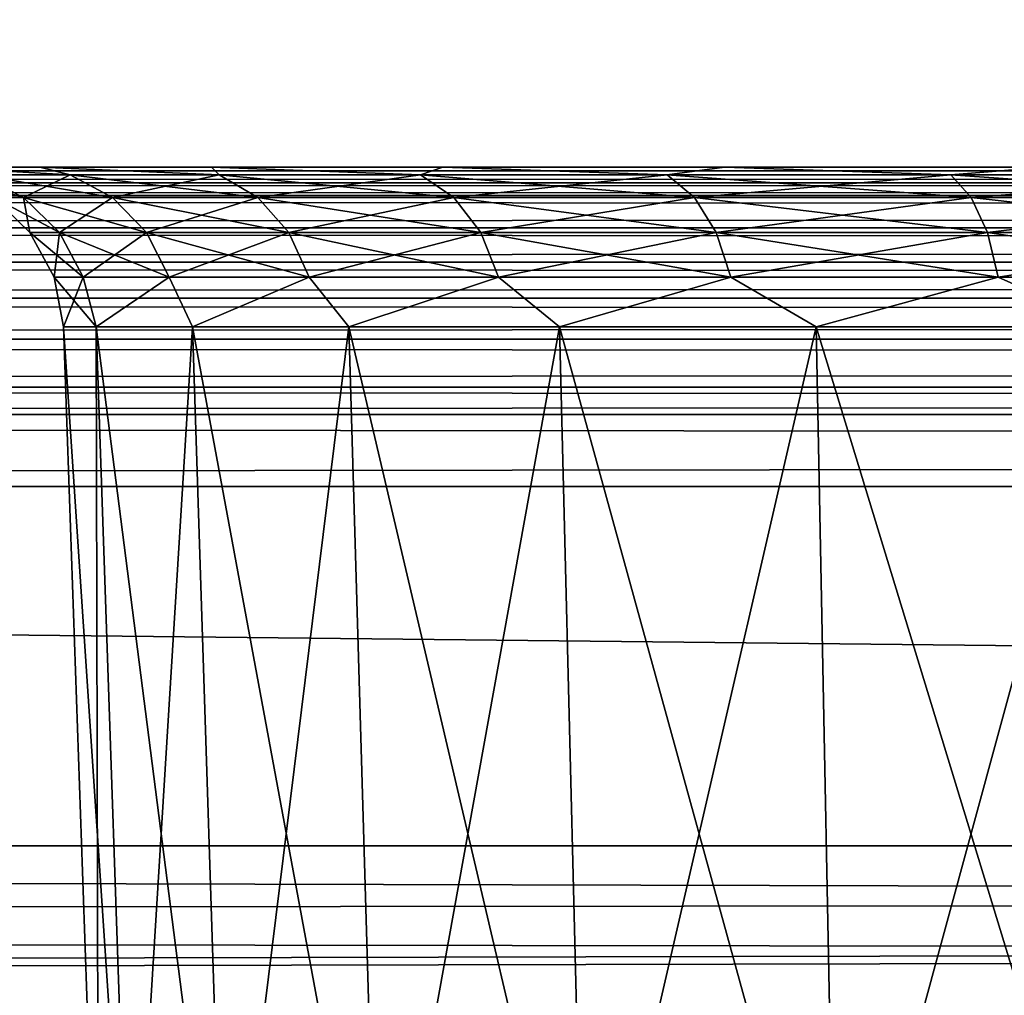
# Model space of a CAD drawing. Header units: millimetres. Extents: x -55 to 55, y -4 to 85.
# Tile 287 of 656: x -27.63 to -26.14, y -3.25 to -1.78. Entities that reach past the tile are written whole.
import ezdxf

# ---------------------------------------------------------------- set-up
doc = ezdxf.new("R2010")
doc.units = ezdxf.units.MM
doc.header["$LTSCALE"] = 116.785152
for name, color, linetype in [('1', 7, 'CONTINUOUS'), ('1102', 7, 'CONTINUOUS'), ('1107', 7, 'CONTINUOUS'), ('1119', 7, 'CONTINUOUS'), ('1120', 7, 'CONTINUOUS'), ('20', 7, 'CONTINUOUS'), ('22', 7, 'CONTINUOUS'), ('299', 7, 'CONTINUOUS'), ('303', 7, 'CONTINUOUS'), ('31', 7, 'CONTINUOUS'), ('33', 7, 'CONTINUOUS'), ('857', 7, 'CONTINUOUS'), ('867', 7, 'CONTINUOUS')]:
    doc.layers.add(name, color=color, linetype=linetype)

msp = doc.modelspace()

# ---------------------------------------------------------------- linework, layer by layer
at = {"layer": '1', "color": 7, "linetype": 'CONTINUOUS'}
for points in [[(32.584, -2, 38.6579), (33.1996, -2, 39.089), (-48.8973, -2, 48.8973), (32.584, -2, 38.6579)], [(32.0526, -2, 38.1265), (32.584, -2, 38.6579), (-48.8973, -2, 48.8973), (32.0526, -2, 38.1265)], [(31.6216, -2, 37.5108), (32.0526, -2, 38.1265), (-48.8973, -2, 48.8973), (31.6216, -2, 37.5108)], [(31.304, -2, 36.8297), (31.6216, -2, 37.5108), (-48.8973, -2, 48.8973), (31.304, -2, 36.8297)], [(31.1095, -2, 36.1038), (31.304, -2, 36.8297), (-48.8973, -2, 48.8973), (31.1095, -2, 36.1038)], [(33.1996, -2, 39.089), (33.8808, -2, 39.4066), (-48.8973, -2, 48.8973), (33.1996, -2, 39.089)], [(35.3553, -2, 39.6666), (36.104, -2, 39.6011), (-48.8973, -2, 48.8973), (35.3553, -2, 39.6666)], [(-48.8973, -2, 48.8973), (36.104, -2, 39.6011), (48.8973, -2, 48.8973), (-48.8973, -2, 48.8973)], [(34.6067, -2, 39.6011), (35.3553, -2, 39.6666), (-48.8973, -2, 48.8973), (34.6067, -2, 39.6011)], [(33.8808, -2, 39.4066), (34.6067, -2, 39.6011), (-48.8973, -2, 48.8973), (33.8808, -2, 39.4066)], [(-33.7934, -2, 37.6928), (-2.8113, -2, 25), (-48.8973, -2, 48.8973), (-33.7934, -2, 37.6928)], [(-2.8113, -2, 25), (-2.7573, -2, 25.5483), (-48.8973, -2, 48.8973), (-2.8113, -2, 25)], [(0.5485, -2, 27.7572), (1.0759, -2, 27.5972), (-48.8973, -2, 48.8973), (0.5485, -2, 27.7572)], [(0, -2, 27.8113), (0.5485, -2, 27.7572), (-48.8973, -2, 48.8973), (0, -2, 27.8113)], [(-0.5485, -2, 27.7572), (0, -2, 27.8113), (-48.8973, -2, 48.8973), (-0.5485, -2, 27.7572)], [(-1.0759, -2, 27.5972), (-0.5485, -2, 27.7572), (-48.8973, -2, 48.8973), (-1.0759, -2, 27.5972)], [(-1.5619, -2, 27.3374), (-1.0759, -2, 27.5972), (-48.8973, -2, 48.8973), (-1.5619, -2, 27.3374)], [(-1.9879, -2, 26.9878), (-1.5619, -2, 27.3374), (-48.8973, -2, 48.8973), (-1.9879, -2, 26.9878)], [(-2.3376, -2, 26.5617), (-1.9879, -2, 26.9878), (-48.8973, -2, 48.8973), (-2.3376, -2, 26.5617)], [(-2.5973, -2, 26.0757), (-2.3376, -2, 26.5617), (-48.8973, -2, 48.8973), (-2.5973, -2, 26.0757)], [(-2.7573, -2, 25.5483), (-2.5973, -2, 26.0757), (-48.8973, -2, 48.8973), (-2.7573, -2, 25.5483)], [(31.0441, -2, 35.3553), (31.1095, -2, 36.1038), (-48.8973, -2, 48.8973), (31.0441, -2, 35.3553)], [(1.0759, -2, 27.5972), (31.0441, -2, 35.3553), (-48.8973, -2, 48.8973), (1.0759, -2, 27.5972)], [(48.8973, -2, -48.8973), (-36.104, -2, -39.6011), (-48.8973, -2, -48.8973), (48.8973, -2, -48.8973)], [(-35.3553, -2, -39.6666), (-36.104, -2, -39.6011), (48.8973, -2, -48.8973), (-35.3553, -2, -39.6666)], [(-34.6067, -2, -39.6011), (-35.3553, -2, -39.6666), (48.8973, -2, -48.8973), (-34.6067, -2, -39.6011)], [(-33.8808, -2, -39.4066), (-34.6067, -2, -39.6011), (48.8973, -2, -48.8973), (-33.8808, -2, -39.4066)], [(-33.1996, -2, -39.089), (-33.8808, -2, -39.4066), (48.8973, -2, -48.8973), (-33.1996, -2, -39.089)], [(-33.7934, -2, 37.6928), (-33.3674, -2, 37.3431), (-2.8113, -2, 25), (-33.7934, -2, 37.6928)], [(-2.8113, -2, 25), (-33.3674, -2, 37.3431), (-2.9026, -2, 9.8852), (-2.8113, -2, 25)], [(-2.9026, -2, 9.8852), (-33.3674, -2, 37.3431), (-4.2799, -2, 9.3715), (-2.9026, -2, 9.8852)], [(-4.2799, -2, 9.3715), (-33.3674, -2, 37.3431), (-5.57, -2, 8.667), (-4.2799, -2, 9.3715)], [(-5.57, -2, 8.667), (-33.3674, -2, 37.3431), (-6.7468, -2, 7.786), (-5.57, -2, 8.667)], [(-6.7468, -2, 7.786), (-33.3674, -2, 37.3431), (-7.7863, -2, 6.7466), (-6.7468, -2, 7.786)], [(-33.3674, -2, 37.3431), (-33.0178, -2, 36.9171), (-7.7863, -2, 6.7466), (-33.3674, -2, 37.3431)], [(-32.584, -2, -38.6579), (-33.1996, -2, -39.089), (48.8973, -2, -48.8973), (-32.584, -2, -38.6579)], [(-7.7863, -2, 6.7466), (-33.0178, -2, 36.9171), (-8.6671, -2, 5.5698), (-7.7863, -2, 6.7466)], [(-8.6671, -2, 5.5698), (-33.0178, -2, 36.9171), (-9.3716, -2, 4.2796), (-8.6671, -2, 5.5698)], [(-9.3716, -2, 4.2796), (-33.0178, -2, 36.9171), (-9.8853, -2, 2.9023), (-9.3716, -2, 4.2796)], [(-9.8853, -2, 2.9023), (-33.0178, -2, 36.9171), (-10.1977, -2, 1.466), (-9.8853, -2, 2.9023)], [(-33.0178, -2, 36.9171), (-10.3025, -2), (-10.1977, -2, 1.466), (-33.0178, -2, 36.9171)], [(-33.0178, -2, 36.9171), (-32.758, -2, 36.431), (-10.3025, -2), (-33.0178, -2, 36.9171)], [(-32.758, -2, 36.431), (-32.5981, -2, 35.9036), (-10.3025, -2), (-32.758, -2, 36.431)], [(-22.2427, -2, 0.5483), (-32.5981, -2, 35.9036), (-22.4027, -2, 1.0757), (-22.2427, -2, 0.5483)], [(-32.5981, -2, 35.9036), (-22.2427, -2, 0.5483), (-10.3025, -2), (-32.5981, -2, 35.9036)], [(-22.4027, -2, 1.0757), (-32.5981, -2, 35.9036), (-22.6624, -2, 1.5617), (-22.4027, -2, 1.0757)], [(-22.6624, -2, 1.5617), (-32.5981, -2, 35.9036), (-23.0121, -2, 1.9878), (-22.6624, -2, 1.5617)], [(-23.0121, -2, 1.9878), (-32.5981, -2, 35.9036), (-23.4381, -2, 2.3374), (-23.0121, -2, 1.9878)], [(-23.4381, -2, 2.3374), (-32.5981, -2, 35.9036), (-23.9241, -2, 2.5972), (-23.4381, -2, 2.3374)], [(-23.9241, -2, 2.5972), (-32.5981, -2, 35.9036), (-24.4515, -2, 2.7572), (-23.9241, -2, 2.5972)], [(-24.4515, -2, 2.7572), (-32.5981, -2, 35.9036), (-25, -2, 2.8113), (-24.4515, -2, 2.7572)], [(-25, -2, 2.8113), (-32.5981, -2, 35.9036), (-25.5485, -2, 2.7572), (-25, -2, 2.8113)], [(-25.5485, -2, 2.7572), (-32.5981, -2, 35.9036), (-26.0759, -2, 2.5972), (-25.5485, -2, 2.7572)], [(-26.0759, -2, 2.5972), (-32.5981, -2, 35.9036), (-26.5619, -2, 2.3374), (-26.0759, -2, 2.5972)], [(-26.5619, -2, 2.3374), (-32.5981, -2, 35.9036), (-26.9879, -2, 1.9878), (-26.5619, -2, 2.3374)], [(-26.9879, -2, 1.9878), (-32.5981, -2, 35.9036), (-27.3376, -2, 1.5617), (-26.9879, -2, 1.9878)], [(-27.3376, -2, 1.5617), (-32.5981, -2, 35.9036), (-27.5973, -2, 1.0757), (-27.3376, -2, 1.5617)], [(-27.5973, -2, 1.0757), (-32.5981, -2, 35.9036), (-27.7573, -2, 0.5483), (-27.5973, -2, 1.0757)], [(-32.0526, -2, -38.1265), (-32.584, -2, -38.6579), (48.8973, -2, -48.8973), (-32.0526, -2, -38.1265)], [(-31.6216, -2, -37.5108), (-32.0526, -2, -38.1265), (48.8973, -2, -48.8973), (-31.6216, -2, -37.5108)], [(-31.304, -2, -36.8297), (-31.6216, -2, -37.5108), (48.8973, -2, -48.8973), (-31.304, -2, -36.8297)], [(-31.1095, -2, -36.1038), (-31.304, -2, -36.8297), (48.8973, -2, -48.8973), (-31.1095, -2, -36.1038)], [(-31.0441, -2, -35.3553), (-31.1095, -2, -36.1038), (48.8973, -2, -48.8973), (-31.0441, -2, -35.3553)], [(-1.9879, -2, -26.9878), (-31.0441, -2, -35.3553), (-1.5619, -2, -27.3374), (-1.9879, -2, -26.9878)], [(-31.0441, -2, -35.3553), (-1.9879, -2, -26.9878), (-26.9879, -2, -1.9878), (-31.0441, -2, -35.3553)], [(-1.5619, -2, -27.3374), (-31.0441, -2, -35.3553), (-1.0759, -2, -27.5972), (-1.5619, -2, -27.3374)], [(-1.0759, -2, -27.5972), (-31.0441, -2, -35.3553), (48.8973, -2, -48.8973), (-1.0759, -2, -27.5972)], [(-27.7573, -2, -0.5483), (-31.0441, -2, -35.3553), (-27.5973, -2, -1.0757), (-27.7573, -2, -0.5483)], [(-27.5973, -2, -1.0757), (-31.0441, -2, -35.3553), (-27.3376, -2, -1.5617), (-27.5973, -2, -1.0757)], [(-27.3376, -2, -1.5617), (-31.0441, -2, -35.3553), (-26.9879, -2, -1.9878), (-27.3376, -2, -1.5617)], [(-26.9879, -2, -1.9878), (-1.9879, -2, -26.9878), (-26.5619, -2, -2.3374), (-26.9879, -2, -1.9878)], [(-26.5619, -2, -2.3374), (-1.9879, -2, -26.9878), (-26.0759, -2, -2.5972), (-26.5619, -2, -2.3374)]]:
    msp.add_3dface(points, dxfattribs=at)
at = {"layer": '1102', "color": 7, "linetype": 'CONTINUOUS'}
for points in [[(-27.5614, -2.2413), (-27.5084, -3.7587), (-27.4602, -3.7587, 0.4894), (-27.5614, -2.2413)], [(-27.5614, -2.2413), (-27.4602, -3.7587, 0.4894), (-27.5122, -2.2413, 0.4997), (-27.5614, -2.2413)], [(-27.5122, -2.2413, 0.4997), (-27.3175, -3.7587, 0.9599), (-27.3664, -2.2413, 0.9802), (-27.5122, -2.2413, 0.4997)], [(-27.4602, -3.7587, 0.4894), (-27.3175, -3.7587, 0.9599), (-27.5122, -2.2413, 0.4997), (-27.4602, -3.7587, 0.4894)], [(-27.3175, -3.7587, 0.9599), (-27.0857, -3.7587, 1.3936), (-27.3664, -2.2413, 0.9802), (-27.3175, -3.7587, 0.9599)], [(-27.3664, -2.2413, 0.9802), (-27.0857, -3.7587, 1.3936), (-27.1297, -2.2413, 1.423), (-27.3664, -2.2413, 0.9802)], [(-27.0857, -3.7587, 1.3936), (-26.7737, -3.7587, 1.7737), (-27.1297, -2.2413, 1.423), (-27.0857, -3.7587, 1.3936)], [(-27.1297, -2.2413, 1.423), (-26.7737, -3.7587, 1.7737), (-26.8112, -2.2413, 1.8112), (-27.1297, -2.2413, 1.423)], [(-26.8112, -2.2413, 1.8112), (-26.3936, -3.7587, 2.0857), (-26.423, -2.2413, 2.1297), (-26.8112, -2.2413, 1.8112)], [(-26.7737, -3.7587, 1.7737), (-26.3936, -3.7587, 2.0857), (-26.8112, -2.2413, 1.8112), (-26.7737, -3.7587, 1.7737)], [(-26.3936, -3.7587, 2.0857), (-25.9599, -3.7587, 2.3175), (-26.423, -2.2413, 2.1297), (-26.3936, -3.7587, 2.0857)], [(-26.423, -2.2413, 2.1297), (-25.9599, -3.7587, 2.3175), (-25.9802, -2.2413, 2.3664), (-26.423, -2.2413, 2.1297)]]:
    msp.add_3dface(points, dxfattribs=at)
at = {"layer": '1107', "color": 7, "linetype": 'CONTINUOUS'}
for points in [[(-27.5122, -2.2413, -0.4997), (-27.5084, -3.7587), (-27.5614, -2.2413), (-27.5122, -2.2413, -0.4997)], [(-27.4602, -3.7587, -0.4894), (-27.5084, -3.7587), (-27.5122, -2.2413, -0.4997), (-27.4602, -3.7587, -0.4894)], [(-27.3664, -2.2413, -0.9802), (-27.4602, -3.7587, -0.4894), (-27.5122, -2.2413, -0.4997), (-27.3664, -2.2413, -0.9802)], [(-27.3175, -3.7587, -0.9599), (-27.4602, -3.7587, -0.4894), (-27.3664, -2.2413, -0.9802), (-27.3175, -3.7587, -0.9599)], [(-27.1297, -2.2413, -1.423), (-27.3175, -3.7587, -0.9599), (-27.3664, -2.2413, -0.9802), (-27.1297, -2.2413, -1.423)], [(-27.0857, -3.7587, -1.3936), (-27.3175, -3.7587, -0.9599), (-27.1297, -2.2413, -1.423), (-27.0857, -3.7587, -1.3936)], [(-26.8112, -2.2413, -1.8112), (-27.0857, -3.7587, -1.3936), (-27.1297, -2.2413, -1.423), (-26.8112, -2.2413, -1.8112)], [(-26.7737, -3.7587, -1.7737), (-27.0857, -3.7587, -1.3936), (-26.8112, -2.2413, -1.8112), (-26.7737, -3.7587, -1.7737)], [(-26.423, -2.2413, -2.1297), (-26.7737, -3.7587, -1.7737), (-26.8112, -2.2413, -1.8112), (-26.423, -2.2413, -2.1297)], [(-26.3936, -3.7587, -2.0857), (-26.7737, -3.7587, -1.7737), (-26.423, -2.2413, -2.1297), (-26.3936, -3.7587, -2.0857)], [(-25.9802, -2.2413, -2.3664), (-26.3936, -3.7587, -2.0857), (-26.423, -2.2413, -2.1297), (-25.9802, -2.2413, -2.3664)], [(-25.9599, -3.7587, -2.3175), (-26.3936, -3.7587, -2.0857), (-25.9802, -2.2413, -2.3664), (-25.9599, -3.7587, -2.3175)]]:
    msp.add_3dface(points, dxfattribs=at)
at = {"layer": '1119', "color": 7, "linetype": 'CONTINUOUS'}
for points in [[(-27.5511, -2.0116, 0.9883), (-27.7573, -2, 0.5483), (-27.6893, -2.0116, 0.5027), (-27.5511, -2.0116, 0.9883)], [(-27.5973, -2, 1.0757), (-27.7573, -2, 0.5483), (-27.5511, -2.0116, 0.9883), (-27.5973, -2, 1.0757)], [(-27.3261, -2.0116, 1.4403), (-27.5973, -2, 1.0757), (-27.5511, -2.0116, 0.9883), (-27.3261, -2.0116, 1.4403)], [(-27.3376, -2, 1.5617), (-27.5973, -2, 1.0757), (-27.3261, -2.0116, 1.4403), (-27.3376, -2, 1.5617)], [(-27.0218, -2.0116, 1.8432), (-27.3376, -2, 1.5617), (-27.3261, -2.0116, 1.4403), (-27.0218, -2.0116, 1.8432)], [(-26.9879, -2, 1.9878), (-27.3376, -2, 1.5617), (-27.0218, -2.0116, 1.8432), (-26.9879, -2, 1.9878)], [(-26.6487, -2.0116, 2.1833), (-26.9879, -2, 1.9878), (-27.0218, -2.0116, 1.8432), (-26.6487, -2.0116, 2.1833)], [(-26.5619, -2, 2.3374), (-26.9879, -2, 1.9878), (-26.6487, -2.0116, 2.1833), (-26.5619, -2, 2.3374)], [(-26.2195, -2.0116, 2.4491), (-26.5619, -2, 2.3374), (-26.6487, -2.0116, 2.1833), (-26.2195, -2.0116, 2.4491)], [(-26.0759, -2, 2.5972), (-26.5619, -2, 2.3374), (-26.2195, -2.0116, 2.4491), (-26.0759, -2, 2.5972)], [(-25.7487, -2.0116, 2.6315), (-26.0759, -2, 2.5972), (-26.2195, -2.0116, 2.4491), (-25.7487, -2.0116, 2.6315)], [(-27.7359, -2.0116), (-27.6673, -2.0456), (-27.6219, -2.0456, 0.4901), (-27.7359, -2.0116)], [(-27.6893, -2.0116, 0.5027), (-27.7359, -2.0116), (-27.6219, -2.0456, 0.4901), (-27.6893, -2.0116, 0.5027)], [(-27.5511, -2.0116, 0.9883), (-27.6893, -2.0116, 0.5027), (-27.4872, -2.0456, 0.9635), (-27.5511, -2.0116, 0.9883)], [(-27.4872, -2.0456, 0.9635), (-27.6893, -2.0116, 0.5027), (-27.6219, -2.0456, 0.4901), (-27.4872, -2.0456, 0.9635)], [(-27.2678, -2.0456, 1.4041), (-27.5511, -2.0116, 0.9883), (-27.4872, -2.0456, 0.9635), (-27.2678, -2.0456, 1.4041)], [(-27.3261, -2.0116, 1.4403), (-27.5511, -2.0116, 0.9883), (-27.2678, -2.0456, 1.4041), (-27.3261, -2.0116, 1.4403)], [(-26.9711, -2.0456, 1.7969), (-27.3261, -2.0116, 1.4403), (-27.2678, -2.0456, 1.4041), (-26.9711, -2.0456, 1.7969)], [(-27.0218, -2.0116, 1.8432), (-27.3261, -2.0116, 1.4403), (-26.9711, -2.0456, 1.7969), (-27.0218, -2.0116, 1.8432)], [(-26.6074, -2.0456, 2.1285), (-27.0218, -2.0116, 1.8432), (-26.9711, -2.0456, 1.7969), (-26.6074, -2.0456, 2.1285)], [(-26.6487, -2.0116, 2.1833), (-27.0218, -2.0116, 1.8432), (-26.6074, -2.0456, 2.1285), (-26.6487, -2.0116, 2.1833)], [(-26.1889, -2.0456, 2.3877), (-26.6487, -2.0116, 2.1833), (-26.6074, -2.0456, 2.1285), (-26.1889, -2.0456, 2.3877)], [(-26.2195, -2.0116, 2.4491), (-26.6487, -2.0116, 2.1833), (-26.1889, -2.0456, 2.3877), (-26.2195, -2.0116, 2.4491)], [(-25.7299, -2.0456, 2.5655), (-26.2195, -2.0116, 2.4491), (-26.1889, -2.0456, 2.3877), (-25.7299, -2.0456, 2.5655)], [(-25.7487, -2.0116, 2.6315), (-26.2195, -2.0116, 2.4491), (-25.7299, -2.0456, 2.5655), (-25.7487, -2.0116, 2.6315)], [(-27.6673, -2.0456), (-27.6122, -2.0988), (-27.5677, -2.0988, 0.48), (-27.6673, -2.0456)], [(-27.6219, -2.0456, 0.4901), (-27.6673, -2.0456), (-27.5677, -2.0988, 0.48), (-27.6219, -2.0456, 0.4901)], [(-27.4872, -2.0456, 0.9635), (-27.6219, -2.0456, 0.4901), (-27.4358, -2.0988, 0.9436), (-27.4872, -2.0456, 0.9635)], [(-27.4358, -2.0988, 0.9436), (-27.6219, -2.0456, 0.4901), (-27.5677, -2.0988, 0.48), (-27.4358, -2.0988, 0.9436)], [(-27.2678, -2.0456, 1.4041), (-27.4872, -2.0456, 0.9635), (-27.2209, -2.0988, 1.3751), (-27.2678, -2.0456, 1.4041)], [(-27.2209, -2.0988, 1.3751), (-27.4872, -2.0456, 0.9635), (-27.4358, -2.0988, 0.9436), (-27.2209, -2.0988, 1.3751)], [(-26.9711, -2.0456, 1.7969), (-27.2678, -2.0456, 1.4041), (-26.9304, -2.0988, 1.7598), (-26.9711, -2.0456, 1.7969)], [(-26.9304, -2.0988, 1.7598), (-27.2678, -2.0456, 1.4041), (-27.2209, -2.0988, 1.3751), (-26.9304, -2.0988, 1.7598)], [(-26.6074, -2.0456, 2.1285), (-26.9711, -2.0456, 1.7969), (-26.5742, -2.0988, 2.0846), (-26.6074, -2.0456, 2.1285)], [(-26.5742, -2.0988, 2.0846), (-26.9711, -2.0456, 1.7969), (-26.9304, -2.0988, 1.7598), (-26.5742, -2.0988, 2.0846)], [(-26.1889, -2.0456, 2.3877), (-26.6074, -2.0456, 2.1285), (-26.1643, -2.0988, 2.3383), (-26.1889, -2.0456, 2.3877)], [(-26.1643, -2.0988, 2.3383), (-26.6074, -2.0456, 2.1285), (-26.5742, -2.0988, 2.0846), (-26.1643, -2.0988, 2.3383)], [(-25.7299, -2.0456, 2.5655), (-26.1889, -2.0456, 2.3877), (-25.7149, -2.0988, 2.5125), (-25.7299, -2.0456, 2.5655)], [(-25.7149, -2.0988, 2.5125), (-26.1889, -2.0456, 2.3877), (-26.1643, -2.0988, 2.3383), (-25.7149, -2.0988, 2.5125)], [(-27.6122, -2.0988), (-27.5757, -2.1661), (-27.5319, -2.1661, 0.4733), (-27.6122, -2.0988)], [(-27.5677, -2.0988, 0.48), (-27.6122, -2.0988), (-27.5319, -2.1661, 0.4733), (-27.5677, -2.0988, 0.48)], [(-27.4358, -2.0988, 0.9436), (-27.5677, -2.0988, 0.48), (-27.4018, -2.1661, 0.9305), (-27.4358, -2.0988, 0.9436)], [(-27.4018, -2.1661, 0.9305), (-27.5677, -2.0988, 0.48), (-27.5319, -2.1661, 0.4733), (-27.4018, -2.1661, 0.9305)], [(-27.2209, -2.0988, 1.3751), (-27.4358, -2.0988, 0.9436), (-27.1899, -2.1661, 1.356), (-27.2209, -2.0988, 1.3751)], [(-27.1899, -2.1661, 1.356), (-27.4358, -2.0988, 0.9436), (-27.4018, -2.1661, 0.9305), (-27.1899, -2.1661, 1.356)], [(-26.9304, -2.0988, 1.7598), (-27.2209, -2.0988, 1.3751), (-26.9035, -2.1661, 1.7353), (-26.9304, -2.0988, 1.7598)], [(-26.9035, -2.1661, 1.7353), (-27.2209, -2.0988, 1.3751), (-27.1899, -2.1661, 1.356), (-26.9035, -2.1661, 1.7353)], [(-26.5522, -2.1661, 2.0555), (-26.9304, -2.0988, 1.7598), (-26.9035, -2.1661, 1.7353), (-26.5522, -2.1661, 2.0555)], [(-26.5742, -2.0988, 2.0846), (-26.9304, -2.0988, 1.7598), (-26.5522, -2.1661, 2.0555), (-26.5742, -2.0988, 2.0846)], [(-26.1643, -2.0988, 2.3383), (-26.5742, -2.0988, 2.0846), (-26.1481, -2.1661, 2.3057), (-26.1643, -2.0988, 2.3383)], [(-26.1481, -2.1661, 2.3057), (-26.5742, -2.0988, 2.0846), (-26.5522, -2.1661, 2.0555), (-26.1481, -2.1661, 2.3057)], [(-25.7049, -2.1661, 2.4774), (-26.1643, -2.0988, 2.3383), (-26.1481, -2.1661, 2.3057), (-25.7049, -2.1661, 2.4774)], [(-25.7149, -2.0988, 2.5125), (-26.1643, -2.0988, 2.3383), (-25.7049, -2.1661, 2.4774), (-25.7149, -2.0988, 2.5125)], [(-27.5614, -2.2413), (-27.5122, -2.2413, 0.4997), (-27.5757, -2.1661), (-27.5614, -2.2413)], [(-27.5757, -2.1661), (-27.5122, -2.2413, 0.4997), (-27.5319, -2.1661, 0.4733), (-27.5757, -2.1661)], [(-27.5122, -2.2413, 0.4997), (-27.4018, -2.1661, 0.9305), (-27.5319, -2.1661, 0.4733), (-27.5122, -2.2413, 0.4997)], [(-27.5122, -2.2413, 0.4997), (-27.3664, -2.2413, 0.9802), (-27.4018, -2.1661, 0.9305), (-27.5122, -2.2413, 0.4997)], [(-27.3664, -2.2413, 0.9802), (-27.1899, -2.1661, 1.356), (-27.4018, -2.1661, 0.9305), (-27.3664, -2.2413, 0.9802)], [(-27.3664, -2.2413, 0.9802), (-27.1297, -2.2413, 1.423), (-27.1899, -2.1661, 1.356), (-27.3664, -2.2413, 0.9802)], [(-27.1297, -2.2413, 1.423), (-26.9035, -2.1661, 1.7353), (-27.1899, -2.1661, 1.356), (-27.1297, -2.2413, 1.423)], [(-27.1297, -2.2413, 1.423), (-26.8112, -2.2413, 1.8112), (-26.9035, -2.1661, 1.7353), (-27.1297, -2.2413, 1.423)], [(-26.8112, -2.2413, 1.8112), (-26.5522, -2.1661, 2.0555), (-26.9035, -2.1661, 1.7353), (-26.8112, -2.2413, 1.8112)], [(-26.8112, -2.2413, 1.8112), (-26.423, -2.2413, 2.1297), (-26.5522, -2.1661, 2.0555), (-26.8112, -2.2413, 1.8112)], [(-26.423, -2.2413, 2.1297), (-26.1481, -2.1661, 2.3057), (-26.5522, -2.1661, 2.0555), (-26.423, -2.2413, 2.1297)], [(-26.423, -2.2413, 2.1297), (-25.9802, -2.2413, 2.3664), (-26.1481, -2.1661, 2.3057), (-26.423, -2.2413, 2.1297)], [(-25.9802, -2.2413, 2.3664), (-25.7049, -2.1661, 2.4774), (-26.1481, -2.1661, 2.3057), (-25.9802, -2.2413, 2.3664)]]:
    msp.add_3dface(points, dxfattribs=at)
at = {"layer": '1120', "color": 7, "linetype": 'CONTINUOUS'}
for points in [[(-27.7573, -2, -0.5483), (-27.5973, -2, -1.0757), (-27.5511, -2.0116, -0.9883), (-27.7573, -2, -0.5483)], [(-27.6893, -2.0116, -0.5027), (-27.7573, -2, -0.5483), (-27.5511, -2.0116, -0.9883), (-27.6893, -2.0116, -0.5027)], [(-27.5511, -2.0116, -0.9883), (-27.5973, -2, -1.0757), (-27.3261, -2.0116, -1.4403), (-27.5511, -2.0116, -0.9883)], [(-27.5973, -2, -1.0757), (-27.3376, -2, -1.5617), (-27.3261, -2.0116, -1.4403), (-27.5973, -2, -1.0757)], [(-27.3376, -2, -1.5617), (-26.9879, -2, -1.9878), (-27.0218, -2.0116, -1.8432), (-27.3376, -2, -1.5617)], [(-27.3261, -2.0116, -1.4403), (-27.3376, -2, -1.5617), (-27.0218, -2.0116, -1.8432), (-27.3261, -2.0116, -1.4403)], [(-27.0218, -2.0116, -1.8432), (-26.9879, -2, -1.9878), (-26.6487, -2.0116, -2.1833), (-27.0218, -2.0116, -1.8432)], [(-26.9879, -2, -1.9878), (-26.5619, -2, -2.3374), (-26.6487, -2.0116, -2.1833), (-26.9879, -2, -1.9878)], [(-26.6487, -2.0116, -2.1833), (-26.5619, -2, -2.3374), (-26.2195, -2.0116, -2.4491), (-26.6487, -2.0116, -2.1833)], [(-26.5619, -2, -2.3374), (-26.0759, -2, -2.5972), (-26.2195, -2.0116, -2.4491), (-26.5619, -2, -2.3374)], [(-26.2195, -2.0116, -2.4491), (-26.0759, -2, -2.5972), (-25.7487, -2.0116, -2.6315), (-26.2195, -2.0116, -2.4491)], [(-27.6673, -2.0456), (-27.6893, -2.0116, -0.5027), (-27.6219, -2.0456, -0.4901), (-27.6673, -2.0456)], [(-27.6893, -2.0116, -0.5027), (-27.5511, -2.0116, -0.9883), (-27.6219, -2.0456, -0.4901), (-27.6893, -2.0116, -0.5027)], [(-27.6219, -2.0456, -0.4901), (-27.5511, -2.0116, -0.9883), (-27.4872, -2.0456, -0.9635), (-27.6219, -2.0456, -0.4901)], [(-27.5511, -2.0116, -0.9883), (-27.3261, -2.0116, -1.4403), (-27.4872, -2.0456, -0.9635), (-27.5511, -2.0116, -0.9883)], [(-27.4872, -2.0456, -0.9635), (-27.3261, -2.0116, -1.4403), (-27.2678, -2.0456, -1.4041), (-27.4872, -2.0456, -0.9635)], [(-27.3261, -2.0116, -1.4403), (-27.0218, -2.0116, -1.8432), (-27.2678, -2.0456, -1.4041), (-27.3261, -2.0116, -1.4403)], [(-27.2678, -2.0456, -1.4041), (-27.0218, -2.0116, -1.8432), (-26.9711, -2.0456, -1.7969), (-27.2678, -2.0456, -1.4041)], [(-27.0218, -2.0116, -1.8432), (-26.6487, -2.0116, -2.1833), (-26.9711, -2.0456, -1.7969), (-27.0218, -2.0116, -1.8432)], [(-26.9711, -2.0456, -1.7969), (-26.6487, -2.0116, -2.1833), (-26.6074, -2.0456, -2.1285), (-26.9711, -2.0456, -1.7969)], [(-26.6487, -2.0116, -2.1833), (-26.2195, -2.0116, -2.4491), (-26.6074, -2.0456, -2.1285), (-26.6487, -2.0116, -2.1833)], [(-26.6074, -2.0456, -2.1285), (-26.2195, -2.0116, -2.4491), (-26.1889, -2.0456, -2.3877), (-26.6074, -2.0456, -2.1285)], [(-26.2195, -2.0116, -2.4491), (-25.7487, -2.0116, -2.6315), (-26.1889, -2.0456, -2.3877), (-26.2195, -2.0116, -2.4491)], [(-26.1889, -2.0456, -2.3877), (-25.7487, -2.0116, -2.6315), (-25.7299, -2.0456, -2.5655), (-26.1889, -2.0456, -2.3877)], [(-27.6673, -2.0456), (-27.6219, -2.0456, -0.4901), (-27.6122, -2.0988), (-27.6673, -2.0456)], [(-27.6122, -2.0988), (-27.6219, -2.0456, -0.4901), (-27.5677, -2.0988, -0.48), (-27.6122, -2.0988)], [(-27.6219, -2.0456, -0.4901), (-27.4872, -2.0456, -0.9635), (-27.5677, -2.0988, -0.48), (-27.6219, -2.0456, -0.4901)], [(-27.5677, -2.0988, -0.48), (-27.4872, -2.0456, -0.9635), (-27.4358, -2.0988, -0.9436), (-27.5677, -2.0988, -0.48)], [(-27.4872, -2.0456, -0.9635), (-27.2678, -2.0456, -1.4041), (-27.4358, -2.0988, -0.9436), (-27.4872, -2.0456, -0.9635)], [(-27.4358, -2.0988, -0.9436), (-27.2678, -2.0456, -1.4041), (-27.2209, -2.0988, -1.3751), (-27.4358, -2.0988, -0.9436)], [(-27.2678, -2.0456, -1.4041), (-26.9711, -2.0456, -1.7969), (-27.2209, -2.0988, -1.3751), (-27.2678, -2.0456, -1.4041)], [(-27.2209, -2.0988, -1.3751), (-26.9711, -2.0456, -1.7969), (-26.9304, -2.0988, -1.7598), (-27.2209, -2.0988, -1.3751)], [(-26.9711, -2.0456, -1.7969), (-26.6074, -2.0456, -2.1285), (-26.9304, -2.0988, -1.7598), (-26.9711, -2.0456, -1.7969)], [(-26.9304, -2.0988, -1.7598), (-26.6074, -2.0456, -2.1285), (-26.5742, -2.0988, -2.0846), (-26.9304, -2.0988, -1.7598)], [(-26.6074, -2.0456, -2.1285), (-26.1889, -2.0456, -2.3877), (-26.5742, -2.0988, -2.0846), (-26.6074, -2.0456, -2.1285)], [(-26.5742, -2.0988, -2.0846), (-26.1889, -2.0456, -2.3877), (-26.1643, -2.0988, -2.3383), (-26.5742, -2.0988, -2.0846)], [(-26.1889, -2.0456, -2.3877), (-25.7299, -2.0456, -2.5655), (-26.1643, -2.0988, -2.3383), (-26.1889, -2.0456, -2.3877)], [(-26.1643, -2.0988, -2.3383), (-25.7299, -2.0456, -2.5655), (-25.7149, -2.0988, -2.5125), (-26.1643, -2.0988, -2.3383)], [(-27.6122, -2.0988), (-27.5677, -2.0988, -0.48), (-27.5757, -2.1661), (-27.6122, -2.0988)], [(-27.5757, -2.1661), (-27.5677, -2.0988, -0.48), (-27.5319, -2.1661, -0.4733), (-27.5757, -2.1661)], [(-27.5677, -2.0988, -0.48), (-27.4358, -2.0988, -0.9436), (-27.5319, -2.1661, -0.4733), (-27.5677, -2.0988, -0.48)], [(-27.5319, -2.1661, -0.4733), (-27.4358, -2.0988, -0.9436), (-27.4018, -2.1661, -0.9305), (-27.5319, -2.1661, -0.4733)], [(-27.4358, -2.0988, -0.9436), (-27.2209, -2.0988, -1.3751), (-27.4018, -2.1661, -0.9305), (-27.4358, -2.0988, -0.9436)], [(-27.4018, -2.1661, -0.9305), (-27.2209, -2.0988, -1.3751), (-27.1899, -2.1661, -1.356), (-27.4018, -2.1661, -0.9305)], [(-27.2209, -2.0988, -1.3751), (-26.9304, -2.0988, -1.7598), (-27.1899, -2.1661, -1.356), (-27.2209, -2.0988, -1.3751)], [(-27.1899, -2.1661, -1.356), (-26.9304, -2.0988, -1.7598), (-26.9035, -2.1661, -1.7353), (-27.1899, -2.1661, -1.356)], [(-26.9304, -2.0988, -1.7598), (-26.5742, -2.0988, -2.0846), (-26.9035, -2.1661, -1.7353), (-26.9304, -2.0988, -1.7598)], [(-26.9035, -2.1661, -1.7353), (-26.5742, -2.0988, -2.0846), (-26.5522, -2.1661, -2.0555), (-26.9035, -2.1661, -1.7353)], [(-26.5742, -2.0988, -2.0846), (-26.1643, -2.0988, -2.3383), (-26.5522, -2.1661, -2.0555), (-26.5742, -2.0988, -2.0846)], [(-26.5522, -2.1661, -2.0555), (-26.1643, -2.0988, -2.3383), (-26.1481, -2.1661, -2.3057), (-26.5522, -2.1661, -2.0555)], [(-26.1643, -2.0988, -2.3383), (-25.7149, -2.0988, -2.5125), (-26.1481, -2.1661, -2.3057), (-26.1643, -2.0988, -2.3383)], [(-26.1481, -2.1661, -2.3057), (-25.7149, -2.0988, -2.5125), (-25.7049, -2.1661, -2.4774), (-26.1481, -2.1661, -2.3057)], [(-27.5614, -2.2413), (-27.5757, -2.1661), (-27.5319, -2.1661, -0.4733), (-27.5614, -2.2413)], [(-27.5122, -2.2413, -0.4997), (-27.5614, -2.2413), (-27.5319, -2.1661, -0.4733), (-27.5122, -2.2413, -0.4997)], [(-27.5122, -2.2413, -0.4997), (-27.5319, -2.1661, -0.4733), (-27.4018, -2.1661, -0.9305), (-27.5122, -2.2413, -0.4997)], [(-27.3664, -2.2413, -0.9802), (-27.5122, -2.2413, -0.4997), (-27.4018, -2.1661, -0.9305), (-27.3664, -2.2413, -0.9802)], [(-27.3664, -2.2413, -0.9802), (-27.4018, -2.1661, -0.9305), (-27.1899, -2.1661, -1.356), (-27.3664, -2.2413, -0.9802)], [(-27.1297, -2.2413, -1.423), (-27.3664, -2.2413, -0.9802), (-27.1899, -2.1661, -1.356), (-27.1297, -2.2413, -1.423)], [(-27.1297, -2.2413, -1.423), (-27.1899, -2.1661, -1.356), (-26.9035, -2.1661, -1.7353), (-27.1297, -2.2413, -1.423)], [(-26.8112, -2.2413, -1.8112), (-27.1297, -2.2413, -1.423), (-26.9035, -2.1661, -1.7353), (-26.8112, -2.2413, -1.8112)], [(-26.8112, -2.2413, -1.8112), (-26.9035, -2.1661, -1.7353), (-26.5522, -2.1661, -2.0555), (-26.8112, -2.2413, -1.8112)], [(-26.423, -2.2413, -2.1297), (-26.8112, -2.2413, -1.8112), (-26.5522, -2.1661, -2.0555), (-26.423, -2.2413, -2.1297)], [(-26.423, -2.2413, -2.1297), (-26.5522, -2.1661, -2.0555), (-26.1481, -2.1661, -2.3057), (-26.423, -2.2413, -2.1297)], [(-25.9802, -2.2413, -2.3664), (-26.423, -2.2413, -2.1297), (-26.1481, -2.1661, -2.3057), (-25.9802, -2.2413, -2.3664)], [(-25.9802, -2.2413, -2.3664), (-26.1481, -2.1661, -2.3057), (-25.7049, -2.1661, -2.4774), (-25.9802, -2.2413, -2.3664)]]:
    msp.add_3dface(points, dxfattribs=at)
at = {"layer": '20', "color": 7, "linetype": 'CONTINUOUS'}
for points in [[(-50.9201, 18.8461, 51.9198), (-50.3474, -3.0262, 51.347), (-6.3066, 18.8461, 51.9198), (-50.9201, 18.8461, 51.9198)], [(-6.3066, 18.8461, 51.9198), (-50.3474, -3.0262, 51.347), (-6.2909, 1.6954, 51.4707), (-6.3066, 18.8461, 51.9198)], [(-6.2909, 1.6954, 51.4707), (-50.3474, -3.0262, 51.347), (-6.2823, 1.566, 51.4673), (-6.2909, 1.6954, 51.4707)], [(-6.2823, 1.566, 51.4673), (-50.3474, -3.0262, 51.347), (-6.2568, 1.4377, 51.4639), (-6.2823, 1.566, 51.4673)], [(-6.2568, 1.4377, 51.4639), (-50.3474, -3.0262, 51.347), (-6.2147, 1.3137, 51.4607), (-6.2568, 1.4377, 51.4639)], [(-6.2147, 1.3137, 51.4607), (-50.3474, -3.0262, 51.347), (-6.1568, 1.1964, 51.4576), (-6.2147, 1.3137, 51.4607)], [(-6.1568, 1.1964, 51.4576), (-50.3474, -3.0262, 51.347), (-6.0841, 1.0878, 51.4548), (-6.1568, 1.1964, 51.4576)], [(-6.0841, 1.0878, 51.4548), (-50.3474, -3.0262, 51.347), (-5.9978, 0.9895, 51.4522), (-6.0841, 1.0878, 51.4548)], [(-5.9978, 0.9895, 51.4522), (-50.3474, -3.0262, 51.347), (-5.8993, 0.9033, 51.4499), (-5.9978, 0.9895, 51.4522)], [(-5.8993, 0.9033, 51.4499), (-50.3474, -3.0262, 51.347), (-5.7905, 0.8307, 51.448), (-5.8993, 0.9033, 51.4499)], [(-5.7905, 0.8307, 51.448), (-50.3474, -3.0262, 51.347), (-5.6731, 0.7729, 51.4465), (-5.7905, 0.8307, 51.448)], [(-5.6731, 0.7729, 51.4465), (-50.3474, -3.0262, 51.347), (-5.5489, 0.7309, 51.4454), (-5.6731, 0.7729, 51.4465)], [(-5.5489, 0.7309, 51.4454), (-50.3474, -3.0262, 51.347), (-5.4204, 0.7054, 51.4448), (-5.5489, 0.7309, 51.4454)], [(-50.3474, -3.0262, 51.347), (50.3474, -3.0262, 51.347), (-5.4204, 0.7054, 51.4448), (-50.3474, -3.0262, 51.347)]]:
    msp.add_3dface(points, dxfattribs=at)
at = {"layer": '22', "color": 7, "linetype": 'CONTINUOUS'}
for points in [[(-50.3474, -3.0262, -51.347), (-50.9201, 18.8461, -51.9198), (-6.3066, 18.8461, -51.9198), (-50.3474, -3.0262, -51.347)], [(-6.2909, 1.6954, -51.4707), (-50.3474, -3.0262, -51.347), (-6.3066, 18.8461, -51.9198), (-6.2909, 1.6954, -51.4707)], [(-6.2823, 1.5659, -51.4673), (-50.3474, -3.0262, -51.347), (-6.2909, 1.6954, -51.4707), (-6.2823, 1.5659, -51.4673)], [(-6.2568, 1.4376, -51.4639), (-50.3474, -3.0262, -51.347), (-6.2823, 1.5659, -51.4673), (-6.2568, 1.4376, -51.4639)], [(-6.2146, 1.3136, -51.4607), (-50.3474, -3.0262, -51.347), (-6.2568, 1.4376, -51.4639), (-6.2146, 1.3136, -51.4607)], [(-6.1567, 1.1964, -51.4576), (-50.3474, -3.0262, -51.347), (-6.2146, 1.3136, -51.4607), (-6.1567, 1.1964, -51.4576)], [(-6.0841, 1.0878, -51.4548), (-50.3474, -3.0262, -51.347), (-6.1567, 1.1964, -51.4576), (-6.0841, 1.0878, -51.4548)], [(-5.9977, 0.9894, -51.4522), (-50.3474, -3.0262, -51.347), (-6.0841, 1.0878, -51.4548), (-5.9977, 0.9894, -51.4522)], [(-5.8992, 0.9032, -51.4499), (-50.3474, -3.0262, -51.347), (-5.9977, 0.9894, -51.4522), (-5.8992, 0.9032, -51.4499)], [(-5.7904, 0.8307, -51.448), (-50.3474, -3.0262, -51.347), (-5.8992, 0.9032, -51.4499), (-5.7904, 0.8307, -51.448)], [(-5.673, 0.7729, -51.4465), (-50.3474, -3.0262, -51.347), (-5.7904, 0.8307, -51.448), (-5.673, 0.7729, -51.4465)], [(-5.5488, 0.7308, -51.4454), (-50.3474, -3.0262, -51.347), (-5.673, 0.7729, -51.4465), (-5.5488, 0.7308, -51.4454)], [(-5.4203, 0.7054, -51.4448), (-50.3474, -3.0262, -51.347), (-5.5488, 0.7308, -51.4454), (-5.4203, 0.7054, -51.4448)], [(50.3474, -3.0262, -51.347), (-50.3474, -3.0262, -51.347), (5.4204, 0.7054, -51.4448), (50.3474, -3.0262, -51.347)], [(5.4204, 0.7054, -51.4448), (-50.3474, -3.0262, -51.347), (5.2906, 0.6969, -51.4445), (5.4204, 0.7054, -51.4448)], [(-5.2906, 0.6969, -51.4445), (-50.3474, -3.0262, -51.347), (-5.4203, 0.7054, -51.4448), (-5.2906, 0.6969, -51.4445)], [(5.2906, 0.6969, -51.4445), (-50.3474, -3.0262, -51.347), (-5.2906, 0.6969, -51.4445), (5.2906, 0.6969, -51.4445)]]:
    msp.add_3dface(points, dxfattribs=at)
at = {"layer": '299', "color": 7, "linetype": 'CONTINUOUS'}
for points in [[(48.8973, -2.0234, -49.0485), (48.8973, -2, -48.8973), (-48.8973, -2.0234, -49.0485), (48.8973, -2.0234, -49.0485)], [(48.8973, -2, -48.8973), (-48.8973, -2, -48.8973), (-48.8973, -2.0234, -49.0485), (48.8973, -2, -48.8973)], [(48.8973, -2.0427, -49.0995), (48.8973, -2.0234, -49.0485), (-48.8973, -2.0427, -49.0995), (48.8973, -2.0427, -49.0995)], [(-48.8973, -2.0427, -49.0995), (48.8973, -2.0234, -49.0485), (-48.8973, -2.0234, -49.0485), (-48.8973, -2.0427, -49.0995)], [(48.8973, -2.0914, -49.1855), (48.8973, -2.0427, -49.0995), (-48.8973, -2.0914, -49.1855), (48.8973, -2.0914, -49.1855)], [(-48.8973, -2.0914, -49.1855), (48.8973, -2.0427, -49.0995), (-48.8973, -2.0427, -49.0995), (-48.8973, -2.0914, -49.1855)], [(48.8973, -2.1435, -49.2479), (48.8973, -2.0914, -49.1855), (-48.8973, -2.1435, -49.2479), (48.8973, -2.1435, -49.2479)], [(-48.8973, -2.1435, -49.2479), (48.8973, -2.0914, -49.1855), (-48.8973, -2.0914, -49.1855), (-48.8973, -2.1435, -49.2479)], [(48.8973, -2.1977, -49.2956), (48.8973, -2.1435, -49.2479), (-48.8973, -2.1977, -49.2956), (48.8973, -2.1977, -49.2956)], [(-48.8973, -2.1977, -49.2956), (48.8973, -2.1435, -49.2479), (-48.8973, -2.1435, -49.2479), (-48.8973, -2.1977, -49.2956)], [(-48.8973, -2.2598, -49.3358), (48.8973, -2.1977, -49.2956), (-48.8973, -2.1977, -49.2956), (-48.8973, -2.2598, -49.3358)], [(48.8973, -2.2598, -49.3358), (48.8973, -2.1977, -49.2956), (-48.8973, -2.2598, -49.3358), (48.8973, -2.2598, -49.3358)], [(48.8973, -2.3323, -49.3684), (48.8973, -2.2598, -49.3358), (-48.8973, -2.3323, -49.3684), (48.8973, -2.3323, -49.3684)], [(-48.8973, -2.3323, -49.3684), (48.8973, -2.2598, -49.3358), (-48.8973, -2.2598, -49.3358), (-48.8973, -2.3323, -49.3684)], [(-48.8973, -2.3737, -49.3811), (48.8973, -2.3323, -49.3684), (-48.8973, -2.3323, -49.3684), (-48.8973, -2.3737, -49.3811)], [(48.8973, -2.3737, -49.3811), (48.8973, -2.3323, -49.3684), (-48.8973, -2.3737, -49.3811), (48.8973, -2.3737, -49.3811)], [(-48.8973, -2.4826, -49.397), (48.8973, -2.4826, -49.397), (48.8973, -2.3737, -49.3811), (-48.8973, -2.4826, -49.397)], [(-48.8973, -2.4826, -49.397), (48.8973, -2.3737, -49.3811), (-48.8973, -2.3737, -49.3811), (-48.8973, -2.4826, -49.397)]]:
    msp.add_3dface(points, dxfattribs=at)
at = {"layer": '303', "color": 7, "linetype": 'CONTINUOUS'}
for points in [[(-48.8973, -2.0234, 49.0485), (-48.8973, -2, 48.8973), (48.8973, -2.0234, 49.0485), (-48.8973, -2.0234, 49.0485)], [(-48.8973, -2, 48.8973), (48.8973, -2, 48.8973), (48.8973, -2.0234, 49.0485), (-48.8973, -2, 48.8973)], [(48.8973, -2.0427, 49.0995), (-48.8973, -2.0234, 49.0485), (48.8973, -2.0234, 49.0485), (48.8973, -2.0427, 49.0995)], [(-48.8973, -2.0427, 49.0995), (-48.8973, -2.0234, 49.0485), (48.8973, -2.0427, 49.0995), (-48.8973, -2.0427, 49.0995)], [(48.8973, -2.0914, 49.1855), (-48.8973, -2.0427, 49.0995), (48.8973, -2.0427, 49.0995), (48.8973, -2.0914, 49.1855)], [(-48.8973, -2.0914, 49.1855), (-48.8973, -2.0427, 49.0995), (48.8973, -2.0914, 49.1855), (-48.8973, -2.0914, 49.1855)], [(48.8973, -2.1435, 49.2479), (-48.8973, -2.0914, 49.1855), (48.8973, -2.0914, 49.1855), (48.8973, -2.1435, 49.2479)], [(-48.8973, -2.1435, 49.2479), (-48.8973, -2.0914, 49.1855), (48.8973, -2.1435, 49.2479), (-48.8973, -2.1435, 49.2479)], [(-48.8973, -2.1977, 49.2956), (-48.8973, -2.1435, 49.2479), (48.8973, -2.1977, 49.2956), (-48.8973, -2.1977, 49.2956)], [(48.8973, -2.1977, 49.2956), (-48.8973, -2.1435, 49.2479), (48.8973, -2.1435, 49.2479), (48.8973, -2.1977, 49.2956)], [(-48.8973, -2.2598, 49.3358), (-48.8973, -2.1977, 49.2956), (48.8973, -2.2598, 49.3358), (-48.8973, -2.2598, 49.3358)], [(48.8973, -2.2598, 49.3358), (-48.8973, -2.1977, 49.2956), (48.8973, -2.1977, 49.2956), (48.8973, -2.2598, 49.3358)], [(48.8973, -2.3323, 49.3684), (-48.8973, -2.2598, 49.3358), (48.8973, -2.2598, 49.3358), (48.8973, -2.3323, 49.3684)], [(-48.8973, -2.3323, 49.3684), (-48.8973, -2.2598, 49.3358), (48.8973, -2.3323, 49.3684), (-48.8973, -2.3323, 49.3684)], [(48.8973, -2.3737, 49.3811), (-48.8973, -2.3323, 49.3684), (48.8973, -2.3323, 49.3684), (48.8973, -2.3737, 49.3811)], [(-48.8973, -2.3737, 49.3811), (-48.8973, -2.3323, 49.3684), (48.8973, -2.3737, 49.3811), (-48.8973, -2.3737, 49.3811)], [(48.8973, -2.4826, 49.397), (-48.8973, -2.4826, 49.397), (-48.8973, -2.3737, 49.3811), (48.8973, -2.4826, 49.397)], [(48.8973, -2.4826, 49.397), (-48.8973, -2.3737, 49.3811), (48.8973, -2.3737, 49.3811), (48.8973, -2.4826, 49.397)]]:
    msp.add_3dface(points, dxfattribs=at)
at = {"layer": '31', "color": 7, "linetype": 'CONTINUOUS'}
for points in [[(-48.9335, -3.5174, -49.4331), (48.9335, -3.5174, -49.4331), (-48.8973, -2.4826, -49.397), (-48.9335, -3.5174, -49.4331)], [(-48.8973, -2.4826, -49.397), (48.9335, -3.5174, -49.4331), (48.8973, -2.4826, -49.397), (-48.8973, -2.4826, -49.397)]]:
    msp.add_3dface(points, dxfattribs=at)
at = {"layer": '33', "color": 7, "linetype": 'CONTINUOUS'}
for points in [[(48.9335, -3.5174, 49.4331), (-48.9335, -3.5174, 49.4331), (48.8973, -2.4826, 49.397), (48.9335, -3.5174, 49.4331)], [(48.8973, -2.4826, 49.397), (-48.9335, -3.5174, 49.4331), (-48.8973, -2.4826, 49.397), (48.8973, -2.4826, 49.397)]]:
    msp.add_3dface(points, dxfattribs=at)
at = {"layer": '857', "color": 7, "linetype": 'CONTINUOUS'}
for points in [[(-50.462, -3.2607, 51.3128), (50.3474, -3.0262, 51.347), (-50.4548, -3.2459, 51.3167), (-50.462, -3.2607, 51.3128)], [(50.3474, -3.0262, 51.347), (-50.462, -3.2607, 51.3128), (50.3474, -3.2798, 51.3074), (50.3474, -3.0262, 51.347)], [(-50.4548, -3.2459, 51.3167), (50.3474, -3.0262, 51.347), (-50.4058, -3.1458, 51.3367), (-50.4548, -3.2459, 51.3167)], [(50.3474, -3.0262, 51.347), (-50.3474, -3.0262, 51.347), (-50.4058, -3.1458, 51.3367), (50.3474, -3.0262, 51.347)]]:
    msp.add_3dface(points, dxfattribs=at)
at = {"layer": '867', "color": 7, "linetype": 'CONTINUOUS'}
for points in [[(-50.3474, -3.0262, -51.347), (50.3474, -3.2798, -51.3074), (-50.4057, -3.1458, -51.3367), (-50.3474, -3.0262, -51.347)], [(-50.3474, -3.0262, -51.347), (50.3474, -3.0262, -51.347), (50.3474, -3.2798, -51.3074), (-50.3474, -3.0262, -51.347)], [(-50.4057, -3.1458, -51.3367), (50.3474, -3.2798, -51.3074), (-50.462, -3.2606, -51.3128), (-50.4057, -3.1458, -51.3367)]]:
    msp.add_3dface(points, dxfattribs=at)

doc.saveas('drawing.dxf')
